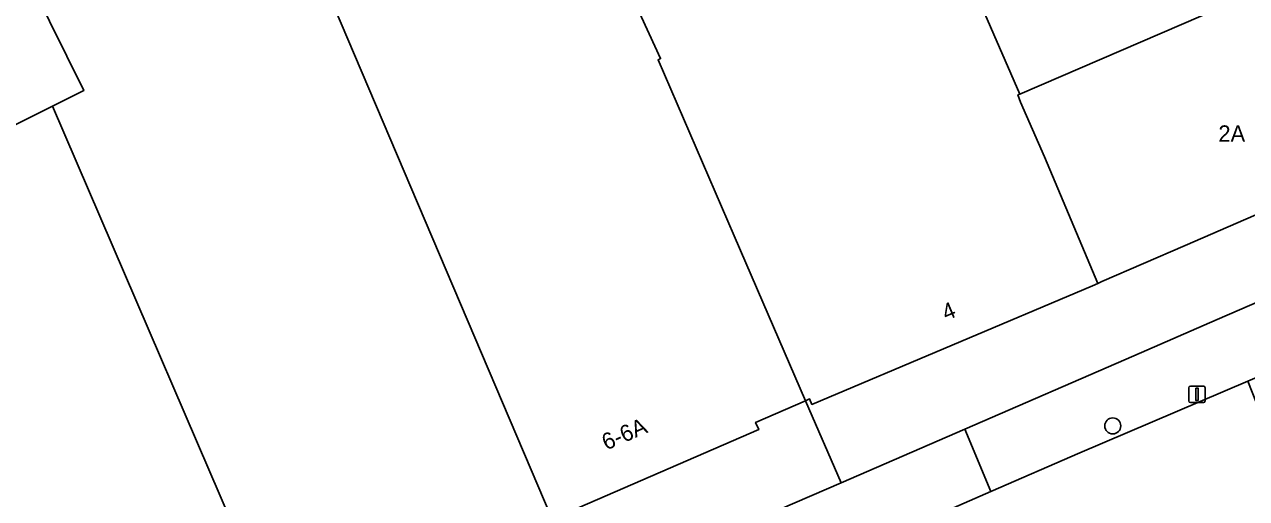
# Model space of a CAD drawing. Extents: x 158086 to 159499, y 382904 to 383981.
# Drawn here: x 158897.5 to 158972, y 383136.6 to 383165.5 of the extents above; entities that cross this region are included whole.
import ezdxf

# ---------------------------------------------------------------- set-up
doc = ezdxf.new("R2010")
doc.units = 0
for name, color, linetype in [('IMGEO_Boom', 7, 'Continuous'), ('IMGEO_Erf', 7, 'Continuous'), ('IMGEO_Lichtmast', 7, 'Continuous'), ('IMGEO_Pand', 7, 'Continuous'), ('IMGEO_Pand_nummerreeks', 7, 'Continuous'), ('IMGEO_Parkeervlak_open', 7, 'Continuous'), ('IMGEO_Rijbaan_lokaal_open', 7, 'Continuous'), ('IMGEO_Voetpad_open', 7, 'Continuous')]:
    doc.layers.add(name, color=color, linetype=linetype)

msp = doc.modelspace()

# ---------------------------------------------------------------- linework, layer by layer
at = {"layer": 'IMGEO_Boom'}
msp.add_circle((158963.834, 383141.016), 0.489, dxfattribs=at)
at = {"layer": 'IMGEO_Erf'}
msp.add_lwpolyline([(158891.196, 383156.515), (158899.184, 383160.496), (158901.092, 383161.447), (158897.978, 383167.788), (158908.666, 383173.037), (158909.107, 383172.139), (158912.826, 383173.965), (158915.457, 383168.606), (158916.311, 383166.642), (158924.709, 383170.295), (158931.701, 383173.336), (158931.332, 383174.141), (158930.271, 383176.45), (158934.478, 383178.529), (158931.303, 383184.932), (158931.168, 383185.203), (158936.642, 383187.918), (158939.952, 383181.235), (158947.827, 383185.128), (158959.542, 383191.092), (158957.677, 383194.726)], dxfattribs=at)
msp.add_lwpolyline([(158940.729, 383134.721), (158947.27, 383137.556), (158945.105, 383142.551), (158942.056, 383141.23), (158942.245, 383140.795), (158929.652, 383135.339), (158913.102, 383128.169), (158915.081, 383123.604), (158927.395, 383128.942), (158932.074, 383130.97)], close=True, dxfattribs=at)
at = {"layer": 'IMGEO_Lichtmast'}
for p, q in [((158968.468, 383142.544), (158968.468, 383143.344)), ((158968.468, 383143.344), (158968.468, 383142.544)), ((158968.568, 383143.444), (158969.358, 383143.444)), ((158969.358, 383143.444), (158968.568, 383143.444)), ((158969.458, 383143.344), (158969.458, 383142.544)), ((158969.458, 383142.544), (158969.458, 383143.344)), ((158969.358, 383142.444), (158968.568, 383142.444)), ((158968.568, 383142.444), (158969.358, 383142.444))]:
    msp.add_line(p, q, dxfattribs=at)
msp.add_lwpolyline([(158968.888, 383143.319), (158969.038, 383143.319), (158969.038, 383142.569), (158968.888, 383142.569), (158968.888, 383143.319)], dxfattribs=at)
for centre, start, end in [((158968.568, 383143.344), 90, 180), ((158968.568, 383143.344), 90, 180), ((158969.358, 383143.344), 0, 90), ((158969.358, 383143.344), 360, 90), ((158968.568, 383142.544), 180, 270), ((158968.568, 383142.544), 180, 270), ((158969.358, 383142.544), 270, 0), ((158969.358, 383142.544), 270, 0)]:
    msp.add_arc(centre, 0.1, start, end, dxfattribs=at)
at = {"layer": 'IMGEO_Pand'}
for points in [[(158986.545, 383173.21), (158985.919, 383174.646), (158985.809, 383174.899), (158985.955, 383174.962), (158981.831, 383186.499), (158977.595, 383184.959), (158951.764, 383175.933), (158958.165, 383161.234), (158977.877, 383169.742)], [(158916.311, 383166.642), (158915.457, 383168.606), (158912.826, 383173.965), (158909.107, 383172.139), (158908.666, 383173.037), (158897.978, 383167.788), (158901.092, 383161.447), (158899.184, 383160.496), (158913.102, 383128.169), (158929.652, 383135.339)], [(158931.701, 383173.336), (158924.709, 383170.295), (158916.311, 383166.642), (158929.652, 383135.339), (158942.245, 383140.795), (158942.056, 383141.23), (158945.105, 383142.551), (158942.5, 383148.562), (158940.753, 383152.595), (158936.497, 383162.423), (158936.106, 383163.326), (158936.265, 383163.395), (158932.903, 383170.718)], [(158982.553, 383158.326), (158977.877, 383169.742), (158958.165, 383161.234), (158958.052, 383161.185), (158958.212, 383160.752), (158959.674, 383157.403), (158962.928, 383149.701), (158963.169, 383149.806), (158968.243, 383152.006), (158978.258, 383156.349), (158978.198, 383156.487)], [(158887.939, 383147.875), (158898.944, 383122.004), (158899.424, 383122.212), (158899.146, 383122.854), (158912.658, 383128.709), (158912.925, 383128.092), (158913.102, 383128.169), (158899.184, 383160.496), (158891.196, 383156.515), (158891.312, 383156.286), (158885.588, 383153.415)]]:
    msp.add_lwpolyline(points, close=True, dxfattribs=at)
msp.add_lwpolyline([(158932.903, 383170.718), (158936.265, 383163.395), (158936.106, 383163.326), (158936.497, 383162.423), (158940.753, 383152.595), (158942.5, 383148.562), (158945.105, 383142.551), (158945.35, 383142.657), (158945.494, 383142.325), (158962.591, 383149.555), (158962.928, 383149.701), (158959.674, 383157.403), (158958.212, 383160.752), (158958.052, 383161.185), (158958.165, 383161.234), (158951.764, 383175.933)], dxfattribs=at)
at = {"layer": 'IMGEO_Parkeervlak_open'}
msp.add_lwpolyline([(158979.866, 383151.686), (158984.101, 383153.521), (158992.656, 383157.23), (158994.618, 383158.08), (158993.666, 383160.69), (158991.541, 383159.821), (158990.729, 383161.708), (158982.61, 383158.187), (158982.553, 383158.326), (158978.198, 383156.487), (158978.258, 383156.349), (158968.243, 383152.006), (158963.169, 383149.806), (158962.928, 383149.701), (158962.591, 383149.555), (158945.494, 383142.325), (158945.35, 383142.657), (158945.105, 383142.551), (158947.27, 383137.556), (158954.808, 383140.824), (158965.125, 383145.296), (158970.2, 383147.496)], close=True, dxfattribs=at)
at = {"layer": 'IMGEO_Rijbaan_lokaal_open'}
msp.add_lwpolyline([(158889.932, 383099.442), (158919.966, 383112.427), (158936.388, 383119.543), (158942.408, 383122.151), (158948.459, 383124.786), (158969.499, 383133.933), (158972.498, 383135.073), (158975.064, 383136.167), (158972.076, 383143.74), (158961.828, 383139.38), (158956.401, 383137.015), (158949.067, 383133.818), (158942.083, 383130.86), (158934.182, 383127.503), (158934.047, 383127.444), (158928.996, 383125.239), (158919.287, 383121), (158906.765, 383115.503), (158901.627, 383113.355), (158890.378, 383108.368)], dxfattribs=at)
at = {"layer": 'IMGEO_Voetpad_open'}
for points in [[(158981.658, 383147.817), (158979.866, 383151.686), (158970.2, 383147.496), (158965.125, 383145.296), (158954.808, 383140.824), (158956.401, 383137.015), (158961.828, 383139.38), (158972.076, 383143.74)], [(158956.401, 383137.015), (158954.808, 383140.824), (158947.27, 383137.556), (158940.729, 383134.721), (158942.083, 383130.86), (158949.067, 383133.818)]]:
    msp.add_lwpolyline(points, close=True, dxfattribs=at)

# ---------------------------------------------------------------- texts
at = {"layer": 'IMGEO_Pand_nummerreeks'}
msp.add_text('2A', height=1, dxfattribs=at).set_placement((158970.272, 383158.329))
for s, rotation, p in [('4', 22.72351, (158953.672, 383147.413)), ('6-6A', 23.42251, (158932.951, 383139.514))]:
    msp.add_text(s, height=1, rotation=rotation, dxfattribs=at).set_placement(p)

doc.saveas('drawing.dxf')
